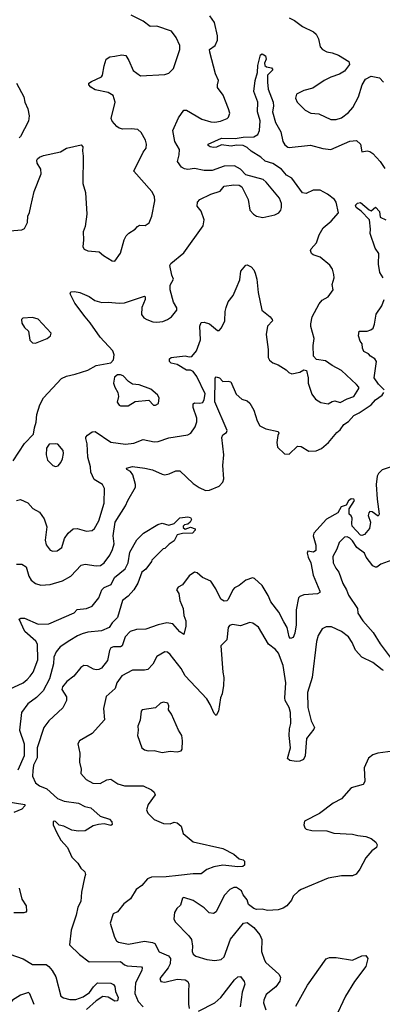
# Model space of a CAD drawing. Extents: x 1839239 to 1929705, y 762242 to 910352.
# Tile 366 of 429: x 1886099 to 1888786, y 875565 to 882856. Entities that reach past the tile are written whole.
import ezdxf

# ---------------------------------------------------------------- set-up
doc = ezdxf.new("R2010")
doc.units = 0

msp = doc.modelspace()

# ---------------------------------------------------------------- linework, layer by layer
at = {"layer": '0CON10XD'}
for points in [[(1886050.3, 879589.7), (1886135, 879716.7), (1886202, 879788), (1886207.5, 879835), (1886220.8, 879875), (1886225, 879932.5), (1886249.4, 880005), (1886275.8, 880055), (1886409.7, 880200.3), (1886445, 880217.1), (1886510.5, 880230.5), (1886605, 880260.8), (1886665, 880295.8), (1886773.6, 880316.4), (1886793.6, 880336.4), (1886798.8, 880375), (1886788, 880405), (1886695.8, 880505), (1886622.3, 880612.3), (1886583.1, 880655), (1886507.7, 880757.7), (1886472, 880825), (1886478.8, 880841.2), (1886505, 880844.3), (1886545, 880835.6), (1886615, 880806.5), (1886655, 880777.3), (1886708.8, 880761.2), (1886754.1, 880764.1), (1886835, 880756.2), (1886875, 880760), (1887025, 880810), (1887030, 880805), (1887029.2, 880785), (1887004.3, 880725), (1887002.3, 880672.3), (1887018.8, 880648.8), (1887040, 880635), (1887085, 880618.1), (1887114.4, 880615.6), (1887159.1, 880620.9), (1887194.2, 880635.8), (1887223.9, 880656.1), (1887264.4, 880705), (1887263.4, 880723.4), (1887239.2, 880765), (1887213.8, 880855), (1887215, 880890), (1887240, 880935), (1887226.2, 880965), (1887211.2, 881035), (1887220.3, 881049.7), (1887315, 881129.2), (1887459.5, 881330.5), (1887466.7, 881375), (1887445, 881437.5), (1887413.3, 881475), (1887416.7, 881505), (1887433.8, 881525), (1887516.1, 881563.9), (1887585, 881587.5), (1887615, 881622.5), (1887685, 881633.3), (1887725, 881630), (1887745, 881617.5), (1887791.2, 881525), (1887804.2, 881445), (1887831.2, 881415), (1887855, 881400.8), (1887901.2, 881391.2), (1887988.9, 881411.1), (1888020, 881425), (1888034.2, 881445), (1888039.4, 881465), (1888038.1, 881495), (1888025.6, 881535), (1887925, 881654), (1887902.7, 881672.7), (1887775, 881706.7), (1887735, 881748.8), (1887690, 881775), (1887615, 881771.2), (1887525, 881738.8), (1887465, 881738.8), (1887395, 881754.6), (1887345, 881748), (1887321.2, 881751.2), (1887298.6, 881765), (1887267.5, 881805), (1887280.8, 881855), (1887282.5, 881895), (1887248.1, 881955), (1887233.5, 882035), (1887275, 882128.8), (1887315, 882185.7), (1887335, 882185.7), (1887448.9, 882118.9), (1887515, 882100), (1887545, 882098), (1887587.5, 882105), (1887636.7, 882125), (1887646.7, 882135), (1887656.1, 882163.9), (1887647.1, 882197.1), (1887606.8, 882296.8), (1887566, 882355), (1887564, 882375), (1887573.3, 882405), (1887551.2, 882455), (1887509.2, 882615), (1887506.2, 882635), (1887547.1, 882665), (1887564.5, 882705), (1887565, 882737.5), (1887542.9, 882835), (1887506.9, 882885)], [(1886182, 881475), (1886206.6, 881583.4), (1886258.8, 881715), (1886255, 881750), (1886228, 881795), (1886226, 881815), (1886231.2, 881825), (1886245, 881837.5), (1886275, 881850), (1886402.3, 881877.7), (1886445, 881903.8), (1886555, 881930), (1886566.7, 881915), (1886563.8, 881885), (1886570, 881845), (1886565.9, 881644.1), (1886587, 881577), (1886597.1, 881415), (1886584.2, 881325), (1886569.2, 881285), (1886572, 881225), (1886566.7, 881175), (1886577, 881157), (1886603.6, 881143.6), (1886687.7, 881137.7), (1886719.5, 881109.5), (1886785, 881070), (1886805, 881068.8), (1886845, 881127.5), (1886874, 881225), (1886888.8, 881255), (1886906.7, 881275), (1886955, 881303.8), (1886971.2, 881325), (1886986.1, 881333.9), (1887028.8, 881331.2), (1887058.7, 881351.3), (1887079.1, 881400.9), (1887099.4, 881515), (1887096.8, 881546.8), (1887079.2, 881585), (1886945.8, 881735), (1887014.2, 881875), (1887035.7, 881905), (1887038.6, 881935), (1887032.5, 881965), (1887000.3, 882020.3), (1886975, 882042), (1886925, 882049.2), (1886863.9, 882046.1), (1886835, 882054), (1886820, 882065), (1886784.2, 882105), (1886778, 882125), (1886806.8, 882245), (1886792.1, 882295), (1886755, 882317.9), (1886657.3, 882337.3), (1886626.1, 882356.1), (1886612.5, 882375), (1886612.5, 882385), (1886631.2, 882398.8), (1886705, 882434), (1886713.8, 882445), (1886723.8, 882515), (1886740, 882565), (1886767.7, 882582.3), (1886805, 882586.9), (1886855, 882596.7), (1886885, 882590), (1886908.8, 882555), (1886939.5, 882479.5), (1886995, 882441.2), (1887175, 882449.2), (1887205, 882460), (1887239.1, 882495), (1887285.4, 882634.6), (1887285.6, 882665), (1887259.2, 882725), (1887225, 882771.2), (1887115, 882809.5), (1887065, 882805.7), (1887013.3, 882845), (1886925, 882890)], [(1888095, 882870.8), (1888135, 882850.8), (1888195, 882806.7), (1888277, 882767), (1888295, 882750), (1888313.8, 882715), (1888326.7, 882655), (1888343.3, 882635), (1888375, 882618.8), (1888415, 882612), (1888462.7, 882592.7), (1888537.3, 882547.3), (1888543.3, 882525), (1888506.7, 882475), (1888468.3, 882451.7), (1888405, 882430.8), (1888355, 882406), (1888270.3, 882349.7), (1888205, 882331.1), (1888151.2, 882305), (1888144.1, 882275.9), (1888155, 882246.7), (1888215, 882186.2), (1888257.5, 882165), (1888315, 882158.1), (1888405, 882117.1), (1888445, 882116.9), (1888485, 882130.6), (1888535, 882169.4), (1888566.7, 882205), (1888610, 882285), (1888635.9, 882374.1), (1888662.5, 882415), (1888705, 882438.8), (1888765.6, 882425.6), (1888794.4, 882394.4)], [(1886075, 879296.2), (1886105, 879302.5), (1886158.7, 879278.7), (1886197.4, 879237.4), (1886245, 879209.2), (1886280.3, 879160.3), (1886300.3, 879100.3), (1886288.3, 879001.7), (1886295, 878966.7), (1886325, 878928.8), (1886345, 878921.2), (1886375.8, 878924.2), (1886411.7, 878948.3), (1886430.8, 879015), (1886458, 879055), (1886494.3, 879085.7), (1886525, 879087.5), (1886595, 879067.8), (1886635, 879074.4), (1886652.4, 879087.6), (1886685.3, 879144.7), (1886725.4, 879275), (1886728.6, 879385), (1886713.1, 879413.1), (1886650.6, 879450.6), (1886625.4, 879505), (1886624.6, 879545.4), (1886605, 879617.5), (1886600, 879715), (1886588.2, 879755), (1886588.2, 879765), (1886600.7, 879779.3), (1886635, 879804.2), (1886657.4, 879807.4), (1886775, 879728.5), (1886883.6, 879713.6), (1886945, 879721.1), (1887015, 879746.9), (1887095, 879731.4), (1887125, 879732.9), (1887205, 879760), (1887345, 879782.5), (1887366.8, 879793.2), (1887399.3, 879840.7), (1887412.5, 879877.5), (1887411.2, 879905), (1887384.5, 879985.5), (1887385, 880012.5), (1887395, 880019.2), (1887435, 880015.6), (1887455, 880021.4), (1887466.5, 880043.5), (1887473.1, 880085), (1887412.5, 880215), (1887385, 880251.2), (1887365, 880261.2), (1887335, 880261.4), (1887265, 880301.9), (1887221.5, 880311.5), (1887208, 880325), (1887208.8, 880345), (1887222.5, 880355), (1887325, 880366.9), (1887355, 880359.5), (1887375, 880362.7), (1887408.4, 880405), (1887438.5, 880485), (1887434.5, 880585.5), (1887445, 880613.8), (1887465, 880615.6), (1887506.2, 880605), (1887565, 880554), (1887577.5, 880555), (1887595, 880573.3), (1887619.2, 880625), (1887621.2, 880695), (1887628, 880725), (1887645, 880766.7), (1887680.8, 880815), (1887704.2, 880865), (1887729.7, 880930.3), (1887737.5, 880995), (1887775, 881037.5), (1887785, 881040), (1887813.3, 881025), (1887833.3, 881005), (1887845, 880980), (1887856, 880935), (1887865.6, 880835.6), (1887894, 880705), (1887955.7, 880655.7), (1887971.2, 880635), (1887972.5, 880625), (1887934.4, 880585.6), (1887925.7, 880525), (1887940, 880415), (1887940, 880355), (1887950, 880335), (1887974.1, 880314.1), (1888015, 880300), (1888075, 880263.3), (1888093, 880243), (1888115, 880234.2), (1888174.1, 880245.9), (1888205, 880262.5), (1888225, 880257.5), (1888237.5, 880205), (1888236.7, 880165), (1888265, 880084), (1888292, 880045), (1888331.3, 880021.3), (1888385, 880010.5), (1888415, 880029.1), (1888435, 880033.5), (1888475, 880020.6), (1888525, 880049.4), (1888575.5, 880065), (1888611.4, 880125), (1888611.4, 880135), (1888595.3, 880155.3), (1888485, 880257.3), (1888414.6, 880294.6), (1888365, 880330), (1888299.3, 880339.3), (1888276.7, 880365), (1888274.3, 880444.3), (1888282.5, 880495), (1888255.8, 880585), (1888256.9, 880605), (1888265.6, 880655), (1888319.1, 880750.9), (1888341.5, 880778.5), (1888385, 880804.4), (1888422.9, 880855), (1888415.8, 880894.2), (1888429.2, 880945), (1888428.3, 880968.3), (1888417.7, 881007.7), (1888398.3, 881038.3), (1888326.6, 881096.6), (1888273.3, 881115), (1888261.2, 881125), (1888253.9, 881146.1), (1888259.5, 881160.5), (1888298.1, 881205), (1888317.9, 881262.1), (1888348.6, 881315), (1888407.1, 881365), (1888462.9, 881425), (1888445, 881504), (1888431.1, 881525), (1888379.7, 881565), (1888325, 881594.7), (1888273.9, 881593.9), (1888222, 881568), (1888195, 881572.9), (1888115, 881682.7), (1888075.3, 881705), (1888039.3, 881749.3), (1887975, 881791.7), (1887917.8, 881807.8), (1887885, 881837.6), (1887815, 881882.7), (1887785, 881910.5), (1887755, 881923.4), (1887705, 881927.8), (1887665, 881920.2), (1887595, 881929.5), (1887557.8, 881912.2), (1887535, 881908.6), (1887510, 881915), (1887496, 881925), (1887496.2, 881935), (1887595, 881979.5), (1887695.3, 881975.3), (1887754.2, 881985.8), (1887835, 881989.2), (1887864.3, 882005), (1887876.5, 882035), (1887882.1, 882107.9), (1887862.3, 882175), (1887862.7, 882245), (1887834.7, 882325), (1887844.1, 882405), (1887861.2, 882465), (1887863.6, 882516.4), (1887882.7, 882595), (1887895, 882603.2), (1887919.6, 882589.6), (1887926.5, 882563.5), (1887913.8, 882535), (1887915, 882517.5), (1887928.3, 882508.3), (1887965, 882500), (1887976, 882486), (1887935, 882446.2), (1887935.2, 882394.8), (1887940.6, 882340.6), (1887977.1, 882245), (1887981, 882215), (1887973.2, 882175), (1887994.2, 882095), (1888034.6, 882025), (1888049.2, 881955), (1888065, 881928.8), (1888085, 881913.3), (1888095, 881910), (1888255, 881926.5), (1888345, 881903.6), (1888405, 881895.7), (1888545, 881957.1), (1888595, 881961.9), (1888624.3, 881935), (1888635, 881877.5), (1888675, 881886), (1888695, 881879.2), (1888715.8, 881865), (1888770, 881805), (1888805, 881754)], [(1886075.7, 882385.7), (1886128.8, 882285), (1886136, 882245), (1886158.8, 882195), (1886170, 882145), (1886164.3, 882105), (1886105, 881991.2), (1886095, 881982)], [(1886025, 881292.5), (1886115, 881300), (1886135, 881311.2), (1886155.6, 881355), (1886158.3, 881401.7), (1886172.3, 881427.7), (1886182, 881475)], [(1888792.8, 880945), (1888767.3, 880985), (1888758.3, 881045), (1888759.6, 881125), (1888733.3, 881165), (1888695.9, 881274.1), (1888700, 881305), (1888691.2, 881375), (1888629.1, 881439.1), (1888593.3, 881465), (1888588.3, 881481.7), (1888603, 881497), (1888625, 881502.5), (1888688.6, 881448.6), (1888705, 881442), (1888735, 881468), (1888765.6, 881435), (1888770, 881395), (1888812, 881375)], [(1888799.6, 880115), (1888756.9, 880156.9), (1888726.2, 880205), (1888743.1, 880325), (1888730, 880345), (1888698.8, 880365), (1888685, 880381.2), (1888649.5, 880399.5), (1888638.8, 880425), (1888636.2, 880455), (1888621.2, 880475), (1888610, 880515), (1888615, 880550), (1888675, 880550), (1888700.6, 880559.4), (1888717.5, 880572.5), (1888728.8, 880601.2), (1888741.8, 880675), (1888782.1, 880737.9), (1888800.8, 880785)], [(1886215, 880462), (1886302.5, 880495), (1886327.5, 880515), (1886332.5, 880535), (1886235, 880637.5), (1886195, 880650), (1886123, 880647), (1886112.5, 880635), (1886115, 880610), (1886135, 880577.5), (1886165, 880550), (1886174.1, 880484.1), (1886194.1, 880464.1), (1886215, 880462)], [(1886903, 879997), (1886955, 880030), (1887055, 880037.5), (1887091.7, 880001.7), (1887105, 880001.2), (1887126.7, 880015), (1887132.5, 880055), (1887119.3, 880079.3), (1887070.7, 880120.7), (1886985, 880152.5), (1886935, 880157.5), (1886905, 880176.7), (1886865, 880220), (1886845, 880226.7), (1886824.1, 880225.9), (1886801.7, 880208.3), (1886793.8, 880165), (1886803.3, 880135), (1886826.7, 880095), (1886830, 880065), (1886822.5, 880025), (1886835, 880002.5), (1886845, 879997.5), (1886903, 879997)], [(1886075, 878823.8), (1886115, 878824.7), (1886146.2, 878805), (1886166.7, 878735), (1886185, 878705.8), (1886215, 878680), (1886255, 878668.6), (1886325, 878674.4), (1886415, 878700.6), (1886478, 878735), (1886555, 878817.5), (1886585, 878824.4), (1886665, 878812.5), (1886696.7, 878815), (1886725.7, 878835), (1886768.1, 878891.9), (1886787.4, 878932.6), (1886798.5, 878975), (1886790.7, 879035), (1886806.4, 879135), (1886883.4, 879256.6), (1886899.5, 879295), (1886958.2, 879395), (1886958.2, 879415), (1886937, 879487), (1886919.6, 879509.6), (1886893.3, 879525), (1886890, 879535), (1886935, 879548.2), (1887025.2, 879535.2), (1887082.9, 879522.9), (1887155, 879490), (1887175, 879486.5), (1887207.6, 879492.4), (1887255, 879515.8), (1887285, 879515.8), (1887385, 879422.5), (1887428.3, 879391.7), (1887475, 879370), (1887505, 879371.2), (1887578.3, 879401.7), (1887605, 879432.5), (1887611.2, 879455), (1887604.4, 879555), (1887611.5, 879635), (1887596.9, 879763.1), (1887605, 879781.2), (1887631.9, 879798.1), (1887636.7, 879815), (1887545, 880026), (1887547.5, 880202.5), (1887555, 880212), (1887580, 880205), (1887605, 880177.1), (1887645, 880180), (1887663.9, 880173.9), (1887702.2, 880082.2), (1887745, 880046), (1887785, 880034), (1887805.5, 880015.5), (1887834.3, 879965), (1887860, 879885), (1887879.7, 879849.7), (1887923.6, 879826.4), (1888015, 879807.5), (1888020, 879795), (1888012.7, 879777.3), (1888004, 879725), (1888009.5, 879689.5), (1888060.5, 879640.5), (1888095, 879640), (1888158.3, 879698.3), (1888185.8, 879695.8), (1888242.1, 879662.1), (1888295, 879662.5), (1888335, 879681.8), (1888388.2, 879725), (1888450.1, 879799.9), (1888475, 879819.4), (1888502.2, 879857.8), (1888535, 879881.6), (1888574.5, 879925.5), (1888615.3, 879945), (1888704.2, 880005), (1888735, 880040.6), (1888786, 880075), (1888798.2, 880095)], [(1886365, 879546.7), (1886385, 879553.3), (1886404.1, 879575.9), (1886415.7, 879604.3), (1886424.2, 879645), (1886420, 879665), (1886381.7, 879711.7), (1886365, 879716.2), (1886316.4, 879713.6), (1886296.4, 879683.6), (1886296, 879635), (1886306.2, 879595), (1886345, 879553.8), (1886365, 879546.7)], [(1888845, 879542.5), (1888785, 879522.5), (1888757.5, 879495), (1888747.5, 879475), (1888740, 879415), (1888747.5, 879305), (1888764, 879195), (1888755, 879178.8), (1888712, 879212), (1888695, 879214.4), (1888685.6, 879205), (1888682.7, 879185), (1888698.8, 879135), (1888690.7, 879089.3), (1888655, 879044.2), (1888635, 879035.7), (1888625, 879040), (1888563.6, 879105), (1888559.4, 879125), (1888563.8, 879165), (1888555, 879183.3), (1888540, 879195), (1888540, 879235), (1888580.6, 879295), (1888575, 879306.5), (1888555, 879307.5), (1888535, 879294.3), (1888519.2, 879260.8), (1888481.3, 879248.7), (1888455.6, 879204.4), (1888372.7, 879157.3), (1888279.4, 879055), (1888274.6, 879035), (1888293.7, 878965), (1888294.4, 878925.6), (1888275.8, 878914.2), (1888235, 878920), (1888228.6, 878905), (1888235.8, 878875), (1888255.7, 878835), (1888273.5, 878743.5), (1888324, 878625), (1888323.3, 878615), (1888305.7, 878604.3), (1888205, 878597.1), (1888175, 878585.8), (1888165, 878573.8), (1888148.6, 878485), (1888147.7, 878375), (1888137.6, 878312.4), (1888125, 878281.2), (1888105, 878273.8), (1888096.2, 878285), (1888080.8, 878355), (1888057.5, 878397.5), (1888019.4, 878469.4), (1887960.6, 878545), (1887941.4, 878591.4), (1887895, 878665.8), (1887838.3, 878718.3), (1887825, 878723.3), (1887775, 878705.8), (1887725, 878665.8), (1887690.7, 878649.3), (1887677.5, 878635), (1887645, 878563.3), (1887635, 878553.8), (1887615, 878550), (1887590.8, 878565), (1887552.4, 878642.4), (1887515, 878697.5), (1887453.3, 878725), (1887415, 878761.2), (1887395, 878763.8), (1887355, 878738), (1887305, 878670), (1887272.5, 878655), (1887260, 878635), (1887277.3, 878607.3), (1887286.9, 878555), (1887311.1, 878495), (1887315.5, 878445), (1887330.5, 878405), (1887330.8, 878365), (1887316.1, 878303.9), (1887285, 878323.1), (1887235, 878382), (1887188.9, 878388.9), (1887124.2, 878375.7), (1887035, 878343.4), (1886965, 878341.1), (1886918.1, 878325), (1886879.7, 878285), (1886859.5, 878220.5), (1886845, 878212.7), (1886795, 878212.5), (1886774.2, 878205), (1886764.4, 878185), (1886750.2, 878109.8), (1886705.7, 878055), (1886685, 878043.3), (1886665, 878041.1), (1886645, 878045.8), (1886602.3, 878072.3), (1886575, 878073.8), (1886551.7, 878058.3), (1886501.2, 877995), (1886448.8, 877955), (1886415.8, 877915), (1886411.9, 877895), (1886445, 877842.5), (1886446, 877815), (1886419.1, 877760.9), (1886315.5, 877664.5), (1886277.5, 877615), (1886229.3, 877465), (1886228.7, 877391.3), (1886202.3, 877335), (1886197.3, 877295), (1886194.5, 877254.5), (1886215.5, 877205.5), (1886245, 877181.9), (1886299.8, 877159.8), (1886378, 877088), (1886428.5, 877068.5), (1886535, 877054.6), (1886580.9, 877030.9), (1886625, 877018.6), (1886695, 876957.5), (1886765.5, 876935.5), (1886782.9, 876915), (1886783.9, 876896.1), (1886775, 876888.8), (1886725, 876900.5), (1886683.7, 876896.3), (1886644.6, 876885.4), (1886585, 876850.5), (1886535, 876846.9), (1886484.6, 876854.6), (1886425, 876882.9), (1886390.6, 876890.6), (1886365, 876918), (1886355, 876921.2), (1886346.7, 876915), (1886346.7, 876895), (1886374.4, 876834.4), (1886405, 876780), (1886454, 876725), (1886484.2, 876655), (1886529.1, 876609.1), (1886552.3, 876572.3), (1886582.9, 876545), (1886587.1, 876525), (1886579.7, 876500.3), (1886558.1, 876395), (1886551.4, 876325), (1886528.8, 876285), (1886518.6, 876225), (1886480, 876115), (1886469.2, 876005), (1886542.6, 875932.6), (1886615, 875878.5), (1886845, 875881.4), (1886875, 875857.1), (1886895, 875849.6), (1887002.7, 875842.7), (1887007.5, 875835), (1887004.5, 875815), (1886958.2, 875725), (1886951.5, 875645), (1886977.5, 875585), (1887015, 875546.5)], [(1885990.8, 877885), (1886125, 877945.6), (1886155, 877969.4), (1886175.4, 877995), (1886198.2, 878025), (1886232.7, 878115), (1886231.7, 878231.7), (1886219.4, 878255), (1886137.5, 878325), (1886094.2, 878415.8), (1886107.5, 878425), (1886135, 878425.6), (1886235, 878379.2), (1886315, 878382), (1886503.3, 878465), (1886525, 878488), (1886594.5, 878495.5), (1886635, 878514.3), (1886684.4, 878575), (1886706.9, 878635), (1886725, 878650.9), (1886776.2, 878673.8), (1886802.2, 878725), (1886880.7, 878789.3), (1886902.5, 878835), (1886915, 878913.3), (1886966.7, 879005), (1887017.5, 879055), (1887123, 879117), (1887155, 879126.7), (1887205, 879112.5), (1887243.6, 879126.4), (1887287, 879167), (1887344.2, 879175.8), (1887365, 879170), (1887372.5, 879155), (1887362.5, 879135), (1887345, 879120), (1887320, 879115), (1887310, 879105), (1887310, 879095), (1887325, 879082.5), (1887365, 879097.5), (1887400, 879085), (1887400, 879075), (1887380, 879055), (1887305, 879052.5), (1887265, 879042.5), (1887245, 878997.5), (1887207, 878973), (1887175, 878940), (1887161.7, 878938.3), (1887077.5, 878855), (1887076.7, 878845), (1887035, 878786.7), (1887003.8, 878766.2), (1886975, 878683.3), (1886943.8, 878635), (1886901.7, 878588.3), (1886860, 878555), (1886825, 878430), (1886785, 878388.8), (1886762, 878355), (1886705, 878329.7), (1886605, 878321.4), (1886562, 878308), (1886526.7, 878293.3), (1886471.6, 878258.4), (1886397.7, 878212.3), (1886368.5, 878175), (1886352.9, 878135), (1886348.7, 878085), (1886319.6, 877975), (1886272.8, 877887.2), (1886222.4, 877837.6), (1886158.9, 877791.1), (1886113.1, 877725), (1886098.2, 877595), (1886130.9, 877495), (1886131.9, 877405), (1886085, 877297.9)], [(1888857.3, 878852.7), (1888776, 878825), (1888745, 878802.9), (1888735, 878801.9), (1888715, 878813.1), (1888667.7, 878875), (1888655.5, 878905), (1888597.3, 878947.3), (1888565, 878997.7), (1888546.1, 879016.1), (1888525, 879026.2), (1888505, 879024.4), (1888465.6, 878985), (1888450.5, 878935), (1888418.8, 878881.2), (1888422.7, 878835), (1888441.2, 878795), (1888465.3, 878765.3), (1888495, 878680), (1888521.8, 878635), (1888536, 878595), (1888602, 878495), (1888605, 878462.5), (1888641.9, 878405), (1888718.6, 878318.6), (1888770, 878235), (1888845.5, 878135.5)], [(1888795, 878036.7), (1888785, 878042), (1888715, 878096.2), (1888635, 878136.7), (1888588.6, 878188.6), (1888562.4, 878245), (1888534.7, 878285), (1888485, 878326.2), (1888409.7, 878360.3), (1888370.3, 878359.7), (1888340, 878345), (1888310.6, 878295), (1888297.6, 878252.4), (1888265.9, 877985), (1888232.8, 877875), (1888233.8, 877763.8), (1888259.4, 877665), (1888283.8, 877615), (1888278.8, 877601.2), (1888225, 877532.5), (1888215.8, 877404.2), (1888201.7, 877378.3), (1888174.1, 877365.9), (1888147.7, 877362.3), (1888101.2, 877371.2), (1888083.8, 877385), (1888107, 877463), (1888095.6, 877555), (1888098.9, 877605), (1888109.5, 877645), (1888105.9, 877725), (1888095, 877764), (1888067.3, 877815), (1888063.4, 877833.4), (1888071.9, 877945), (1888052.2, 878075), (1888017.1, 878165), (1887995, 878193.3), (1887942.1, 878232.1), (1887867.6, 878357.6), (1887827.6, 878387.6), (1887805, 878392.5), (1887735, 878368), (1887675, 878378.5), (1887655, 878370.2), (1887644.8, 878354.8), (1887635, 878264), (1887590.5, 878219.5), (1887604.4, 878025), (1887612.7, 877985), (1887610.5, 877925), (1887600.6, 877865), (1887587.1, 877835), (1887571.9, 877735), (1887555.8, 877704.2), (1887539.1, 877719.1), (1887511.8, 877785), (1887486.7, 877826.7), (1887325, 877997.1), (1887295, 878051.4), (1887215, 878156.2), (1887195, 878173.8), (1887175, 878176.2), (1887115, 878141.2), (1887085.5, 878084.5), (1887048.8, 878045), (1887025, 878039.4), (1886935, 878040), (1886855, 877998.5), (1886818.5, 877945), (1886807.2, 877902.8), (1886740, 877845), (1886721.1, 877755), (1886727.4, 877672.6), (1886635, 877571.2), (1886542.5, 877515), (1886528.8, 877495), (1886543.9, 877423.9), (1886542.7, 877357.3), (1886553.8, 877305), (1886552, 877275), (1886590.7, 877230.7), (1886642.1, 877202.1), (1886695, 877198.9), (1886745, 877227.5), (1886773.2, 877233.2), (1886827.5, 877197.5), (1886875, 877182.9), (1887015, 877182.3), (1887075, 877153.3), (1887096.1, 877136.1), (1887102.5, 877115), (1887050, 877045), (1887038.8, 877005), (1887049.7, 876979.7), (1887094.4, 876934.4), (1887165, 876904.3), (1887215, 876901.2), (1887245, 876913.3), (1887265, 876908.8), (1887296, 876885), (1887310.9, 876830.9), (1887385, 876768.8), (1887605, 876717.5), (1887685, 876677.1), (1887725, 876641.2), (1887754.4, 876634.4), (1887764, 876625), (1887766.2, 876595), (1887752.5, 876585), (1887715, 876583.2), (1887605, 876595.3), (1887537, 876583), (1887485, 876563.5), (1887445, 876531.4), (1887385, 876532.1), (1887275, 876519.2), (1887185, 876507.9), (1887075, 876506.9), (1887047.1, 876495), (1887004.5, 876445.5), (1886961.4, 876415), (1886920, 876345), (1886870.2, 876309.8), (1886825, 876250), (1886792.5, 876235), (1886770, 876165), (1886802.1, 876062.1), (1886815.7, 876035.7), (1886830, 876025), (1886905, 876010.8), (1887025, 876031.8), (1887083.1, 876023.1), (1887099.4, 876015), (1887133.6, 875953.6), (1887202.8, 875922.8), (1887217.3, 875905), (1887213.8, 875865), (1887200.4, 875835), (1887138, 875755), (1887143.8, 875735), (1887175, 875728.6), (1887265, 875750), (1887325, 875746.5), (1887344.3, 875735), (1887352.7, 875715), (1887350.5, 875660.5), (1887349.4, 875565), (1887354.3, 875534.3)], [(1887155, 877430.8), (1887215, 877440), (1887265, 877433.3), (1887295, 877442.5), (1887302.5, 877455), (1887306.2, 877515), (1887301.2, 877555), (1887276.2, 877595), (1887225, 877713.3), (1887201.2, 877745), (1887203.8, 877775), (1887196.7, 877795), (1887165, 877803.3), (1887142.5, 877795), (1887105, 877760), (1887006.7, 877745), (1886998.8, 877735), (1886991.2, 877668.8), (1886974, 877625), (1886978, 877595), (1886971.2, 877555), (1887003.3, 877465), (1887025, 877448.8), (1887052.3, 877442.3), (1887095, 877444), (1887155, 877430.8)], [(1888865, 877438.6), (1888754.4, 877425.6), (1888715, 877412), (1888683, 877387), (1888650.8, 877315), (1888655.7, 877215), (1888645, 877193.8), (1888555, 877168), (1888484.7, 877085.3), (1888421.2, 877055), (1888321.2, 876978.8), (1888209.3, 876920.7), (1888203.9, 876893.9), (1888211.7, 876871.7), (1888222.7, 876862.7), (1888265, 876852.9), (1888375, 876850), (1888428.1, 876831.9), (1888565, 876825.8), (1888605, 876813.8), (1888665, 876806.7), (1888705, 876792.5), (1888737.5, 876765), (1888747.5, 876745), (1888742.5, 876725), (1888708.3, 876701.7), (1888665, 876650), (1888620, 876565), (1888592.3, 876527.7), (1888565, 876516.2), (1888485, 876515.7), (1888385, 876500), (1888185, 876415.8), (1888165, 876403.8), (1888126.7, 876365), (1888113.3, 876335), (1888080, 876295), (1888052.7, 876277.3), (1888015, 876264.2), (1887935, 876260), (1887895, 876268.8), (1887855, 876266.7), (1887835, 876273.8), (1887794.2, 876304.2), (1887785, 876337.5), (1887756.2, 876375), (1887743.3, 876405), (1887705, 876428.8), (1887685, 876428.8), (1887656.7, 876415), (1887615, 876370), (1887555, 876248.8), (1887535, 876237.5), (1887503.1, 876243.1), (1887465, 876278.1), (1887385, 876332.5), (1887315, 876356.7), (1887305, 876350), (1887290.5, 876299.5), (1887263.3, 876275), (1887246.2, 876245), (1887241.7, 876198.3), (1887251.2, 876175), (1887352.6, 876072.6), (1887371.9, 876045), (1887380, 875995), (1887376.9, 875955), (1887385.8, 875935), (1887405, 875921.1), (1887485, 875897.8), (1887545, 875889.2), (1887592.9, 875897.1), (1887614.3, 875915.7), (1887662.4, 876047.6), (1887756.7, 876165), (1887785, 876170), (1887833.8, 876133.8), (1887879.3, 876079.3), (1887894.3, 876045), (1887891.1, 875955), (1887912.2, 875892.2), (1887924.2, 875875), (1888019.1, 875789.1), (1888032, 875765), (1888026.4, 875736.4), (1887997.5, 875695), (1887925, 875638), (1887907.5, 875595), (1887906, 875575), (1887923.3, 875525)], [(1885985, 877069.2), (1886136.7, 877045), (1886137.5, 877035), (1886115, 877010.8), (1886055, 876984.2)], [(1886094.4, 876425), (1886114.6, 876344.6), (1886148, 876295), (1886148.8, 876255), (1886144, 876246), (1886128.8, 876241.2), (1886055, 876242.2)], [(1886025, 875936), (1886125, 875902.5), (1886195, 875859.5), (1886295, 875858.6), (1886315, 875845.8), (1886340, 875815), (1886367.6, 875767.6), (1886404.6, 875624.6), (1886423.2, 875613.2), (1886470.5, 875600.5), (1886515, 875600.3), (1886568.7, 875621.3), (1886617.5, 875652.5), (1886645, 875695.4), (1886675, 875723.9), (1886775, 875722.2), (1886795, 875712.5), (1886805, 875696.7), (1886808.8, 875658.8), (1886829.4, 875615), (1886825, 875590), (1886805, 875587.5), (1886755, 875618), (1886715, 875623.3), (1886665, 875590), (1886595, 875526.9)], [(1888145, 875550.6), (1888232.7, 875707.3), (1888369.6, 875900.4), (1888395, 875912.5), (1888445, 875910.6), (1888565, 875892.9), (1888635, 875924.3), (1888665, 875926.2), (1888678.1, 875905), (1888665, 875845.8), (1888580.7, 875735), (1888513.7, 875626.3), (1888495, 875584.4), (1888456.7, 875505)], [(1887425, 875514.4), (1887545, 875575.6), (1887590, 875615), (1887691.4, 875745), (1887715, 875768), (1887735, 875770), (1887762, 875735), (1887767.5, 875715), (1887747.5, 875655), (1887732.9, 875545)], [(1886205, 875564.5), (1886175, 875643.3), (1886165, 875652), (1886105, 875632.8), (1886044.6, 875595), (1886018.8, 875561.2)]]:
    msp.add_lwpolyline(points, dxfattribs=at)

doc.saveas('drawing.dxf')
